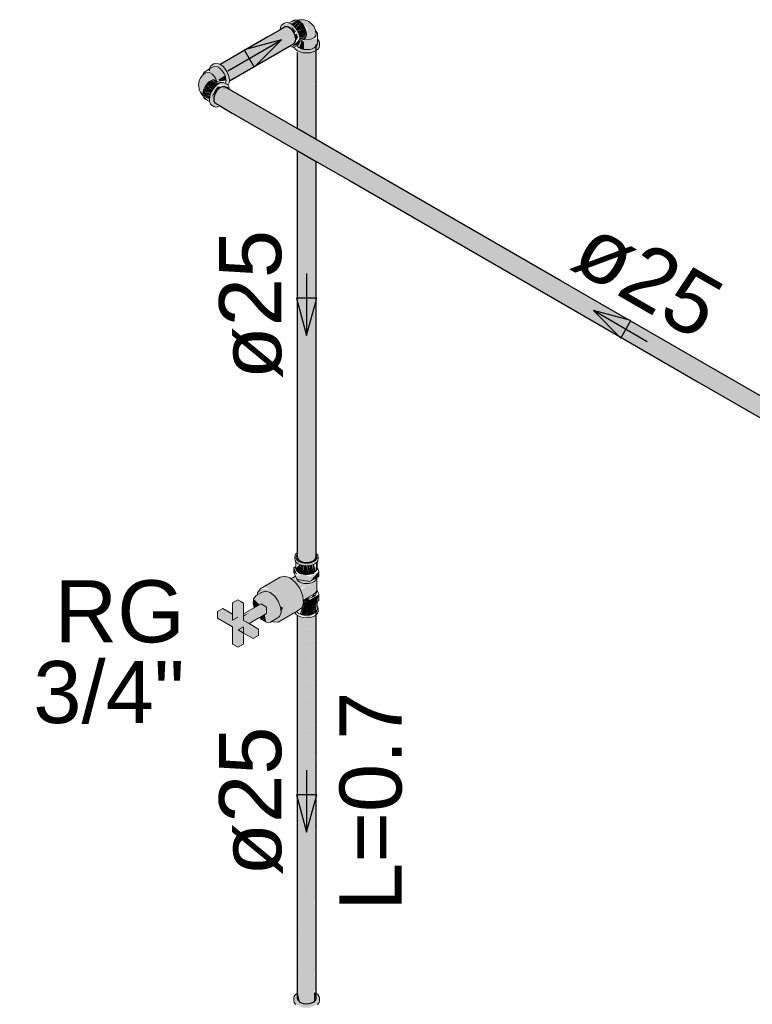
# Model space of a CAD drawing. Header units: millimetres. Extents: x 567 to 934, y -1 to 364.
# Tile 1010 of 1056: x 773.26 to 775.62, y 193.39 to 196.56. Entities that reach past the tile are written whole.
import ezdxf

# ---------------------------------------------------------------- set-up
doc = ezdxf.new("R2010")
doc.units = ezdxf.units.MM
doc.header["$MEASUREMENT"] = 0
doc.linetypes.add('NULL', pattern=[0])
for name, color, linetype, lineweight in [('AF-Condutos', 140, 'Continuous', 25), ('AF-Conexões', 152, 'Continuous', 18), ('AF-Registro', 253, 'Continuous', 18), ('AF-Sentido conduto', 140, 'Continuous', 30), ('AF-Textos conduto', 7, 'Continuous', 9), ('Textos', 7, 'Continuous', 9)]:
    doc.layers.add(name, color=color, linetype=linetype, lineweight=lineweight)
doc.styles.add('Arial', font='arial.ttf')

msp = doc.modelspace()

# ---------------------------------------------------------------- hatches: boundary and pattern name
at = {"layer": 'AF-Condutos', "linetype": 'Continuous'}
for points in [[(773.9066, 196.4163), (773.9183, 196.407), (774.1419, 196.5227), (774.1337, 196.5317), (774.1165, 196.5374)], [(774.1435, 196.4829), (774.1507, 196.5001), (774.1419, 196.5227), (773.9191, 196.4074), (773.9319, 196.3865), (774.1154, 196.4817), (773.9355, 196.3755), (774.1257, 196.4774), (773.9367, 196.3672)], [(774.1154, 196.4817), (773.9322, 196.3867), (773.9355, 196.3758)], [(774.1257, 196.4774), (773.9358, 196.3757), (773.9367, 196.3673)], [(774.1453, 196.4839), (774.1302, 196.4754), (773.9368, 196.3635)], [(773.9371, 196.3637), (774.1302, 196.4754), (773.9372, 196.3674)], [(774.2093, 196.1779), (774.2093, 196.4662), (774.2076, 196.1789)], [(774.2156, 196.1743), (774.2157, 196.461), (774.2093, 196.4561), (774.2093, 196.1779)], [(774.1549, 196.2093), (774.1566, 196.2084), (774.1569, 196.4552), (774.155, 196.4543)], [(774.2076, 196.1789), (774.2092, 196.4572), (774.1871, 196.4534), (774.1569, 196.46), (774.1569, 196.2082)], [(773.9237, 196.3428), (773.9142, 196.3445), (773.8967, 196.3323), (773.8863, 196.3098), (773.89, 196.2921), (776.455, 194.8112), (776.4553, 194.8162), (775.9847, 195.0899), (776.4631, 194.8221), (775.9996, 195.0922), (776.4668, 194.8337), (776.0185, 195.0951), (776.4735, 194.8445), (776.4676, 194.848), (776.4755, 194.8563), (776.482, 194.8527), (776.0551, 195.1008), (776.4824, 194.8617), (776.0665, 195.1025), (776.4856, 194.8637)], [(774.1549, 194.8452), (774.156, 195.7557), (774.1551, 196.139), (774.1549, 196.1391)], [(774.1549, 194.8324), (774.1569, 194.823), (774.1569, 195.7539), (774.1567, 196.138), (774.1551, 196.139), (774.156, 195.7557)], [(774.1568, 196.138), (774.1569, 195.7539), (774.1569, 194.823), (774.1638, 194.8169), (774.1635, 195.7407), (774.1628, 196.1345), (774.1569, 196.1379)], [(774.1628, 196.1345), (774.1635, 195.7407), (774.1638, 194.8169), (774.1745, 194.8129), (774.1994, 194.8136), (774.1974, 196.1146), (774.1946, 196.1162)], [(774.1994, 194.8136), (774.2071, 196.1089), (774.1974, 196.1146)], [(774.2093, 194.8182), (774.2094, 194.8462), (774.2093, 196.1077), (774.2071, 196.1089), (774.1994, 194.8136)], [(774.2151, 194.8248), (774.2151, 195.6367), (774.2146, 196.1046), (774.2093, 196.1077), (774.2094, 194.8462), (774.2093, 194.8182)], [(774.2151, 194.8248), (774.2156, 196.1041), (774.2146, 196.1046), (774.2151, 195.6367)], [(774.2157, 194.8321), (774.2156, 196.1041), (774.2151, 194.8436)], [(774.2157, 194.8427), (774.2157, 195.6353), (774.2156, 196.1041)], [(774.2157, 193.4238), (774.2157, 194.6581), (774.2151, 193.4284)], [(774.1549, 193.4235), (774.157, 193.4248), (774.1569, 194.649)], [(774.1549, 193.4083), (774.1569, 194.6403), (774.1549, 194.6418)], [(774.1569, 194.64), (774.157, 193.4251), (774.1638, 194.6351)], [(774.1641, 193.4279), (774.1638, 194.6429), (774.157, 193.4251), (774.1638, 193.3949), (774.1745, 193.3909), (774.1745, 194.6389)], [(774.1638, 194.6365), (774.1641, 193.4305), (774.1745, 194.6322)], [(774.1745, 193.3909), (774.1871, 193.3897), (774.1871, 194.6377)], [(774.1745, 194.6323), (774.1745, 193.3909), (774.187, 194.6309)], [(774.1871, 193.3897), (774.1994, 193.3916), (774.1994, 194.6396)], [(774.1871, 194.6332), (774.1871, 193.3897), (774.1993, 194.6342)], [(774.1994, 193.3916), (774.2093, 193.3962), (774.2094, 193.4268), (774.2093, 194.6442)], [(774.2092, 194.6373), (774.1994, 194.6349), (774.1994, 193.3916)], [(774.215, 194.641), (774.2093, 194.6384), (774.2094, 193.4268)], [(774.2151, 193.4243), (774.2151, 194.6508), (774.2095, 193.4362)], [(774.2151, 193.4028), (774.2157, 194.6425), (774.2152, 194.6421)], [(774.2151, 193.4028), (774.2152, 194.6421), (774.2151, 194.642)], [(774.157, 193.4251), (774.1569, 193.401), (774.1638, 193.3949)], [(774.2094, 193.4268), (774.2093, 193.3962), (774.2151, 193.4028), (774.2151, 193.4243)]]:
    msp.add_hatch(color=151, dxfattribs=at).paths.add_polyline_path(points)
at = {"layer": 'AF-Conexões', "linetype": 'Continuous'}
for points in [[(774.1295, 196.5497), (774.1542, 196.5591), (774.1482, 196.5597)], [(774.1524, 196.5574), (774.1345, 196.5477), (774.1605, 196.5564)], [(774.1605, 196.5564), (774.1355, 196.5469), (774.1394, 196.5441)], [(774.14, 196.5445), (774.1444, 196.54), (774.1605, 196.5564)], [(774.1451, 196.5392), (774.1669, 196.5517), (774.1605, 196.5564)], [(774.2142, 196.5247), (774.2085, 196.5391), (774.1926, 196.5547), (774.1583, 196.558), (774.1878, 196.5329), (774.1873, 196.5229), (774.1804, 196.5001), (774.193, 196.4963), (774.2139, 196.5025)], [(774.0999, 196.5279), (774.1226, 196.5371), (774.15, 196.5219), (774.1576, 196.5022), (774.1635, 196.5056), (774.1606, 196.5155), (774.1498, 196.5342), (774.1289, 196.5499), (774.1084, 196.5459)], [(774.1368, 196.5283), (774.1459, 196.5154), (774.15, 196.5219), (774.1368, 196.5383)], [(774.1461, 196.5397), (774.1498, 196.5342), (774.1669, 196.5517)], [(774.1508, 196.5327), (774.1559, 196.5253), (774.1818, 196.5299), (774.1669, 196.5517)], [(774.1603, 196.5161), (774.1843, 196.5216), (774.1818, 196.5299), (774.1564, 196.5242)], [(774.1368, 196.4726), (774.1606, 196.4815), (774.1636, 196.5047), (774.1586, 196.4929)], [(774.1499, 196.4912), (774.1576, 196.5022), (774.1523, 196.5161), (774.1476, 196.5129)], [(774.2203, 196.5136), (774.2156, 196.5236), (774.2181, 196.4988), (774.1765, 196.4942), (774.1765, 196.4648), (774.1647, 196.4633), (774.1549, 196.469), (774.1494, 196.4653), (774.1747, 196.4541), (774.1963, 196.4541), (774.2149, 196.4604), (774.2257, 196.4779)], [(774.1592, 196.4707), (774.2203, 196.4958), (774.1554, 196.4741)], [(774.1635, 196.5096), (774.1843, 196.5216), (774.1604, 196.5161)], [(774.1609, 196.47), (774.1765, 196.4648), (774.1765, 196.4896), (774.169, 196.4927)], [(774.1818, 196.507), (774.1843, 196.5216), (774.1625, 196.509), (774.164, 196.5015)], [(774.1643, 196.4944), (774.1818, 196.5015), (774.1843, 196.5069)], [(774.1646, 196.4955), (774.1843, 196.5069), (774.1651, 196.5008)], [(773.8732, 196.4037), (773.8722, 196.3955), (773.9257, 196.3571), (773.8742, 196.4028), (773.8638, 196.3955), (773.8825, 196.3875), (773.8974, 196.3657), (773.9229, 196.3804), (773.9148, 196.3973), (773.8808, 196.4145)], [(773.8867, 196.4179), (773.8808, 196.4145), (773.9002, 196.4126), (773.8921, 196.4099), (773.9092, 196.4069), (773.93, 196.3708), (773.93, 196.3596), (773.9359, 196.3566), (773.933, 196.3841), (773.9222, 196.4028), (773.9075, 196.4159)], [(773.8522, 196.383), (773.8426, 196.3709), (773.8369, 196.3494), (773.8395, 196.3348), (773.8522, 196.3155), (773.8539, 196.3336), (773.8743, 196.3672), (773.8931, 196.37), (773.8802, 196.386), (773.8655, 196.3916)], [(773.9033, 196.355), (773.8884, 196.3667), (773.8825, 196.3661)], [(773.9022, 196.3547), (773.8825, 196.3661), (773.8974, 196.3525)], [(773.9262, 196.3643), (773.9229, 196.3804), (773.9014, 196.368), (773.9043, 196.3618)], [(773.8769, 196.3242), (773.8808, 196.3323), (773.8638, 196.3525), (773.8524, 196.3286)], [(773.8865, 196.3407), (773.8698, 196.3587), (773.8638, 196.3525), (773.8815, 196.3333)], [(773.8837, 196.3639), (773.8698, 196.3587), (773.8916, 196.3462), (773.8973, 196.3511)], [(773.8906, 196.3467), (773.8698, 196.3587), (773.8865, 196.3408)], [(773.8991, 196.2868), (773.8875, 196.2971), (773.8867, 196.3289), (773.8999, 196.3453), (773.894, 196.3487), (773.8869, 196.3412), (773.8761, 196.3225), (773.8722, 196.3033), (773.8761, 196.2885), (773.8928, 196.2789)], [(773.9133, 196.3441), (773.8999, 196.3453), (773.8906, 196.3337), (773.879, 196.3092), (773.8961, 196.3314)], [(773.9359, 196.3421), (773.9163, 196.3582), (773.8947, 196.3493), (773.9075, 196.3509)], [(773.9359, 196.3421), (773.9287, 196.3443), (773.9166, 196.338)], [(773.8742, 196.316), (773.8524, 196.3286), (773.8515, 196.3208)], [(773.8721, 196.3089), (773.8738, 196.3149), (773.8515, 196.3208)], [(773.8515, 196.3208), (773.8722, 196.3038), (773.8727, 196.3085)], [(773.8551, 196.3123), (773.8721, 196.3025), (773.8515, 196.3208)], [(773.8732, 196.3166), (773.8761, 196.3225), (773.8524, 196.3286)], [(773.8729, 196.2972), (773.8524, 196.3139), (773.8548, 196.3085)], [(774.2157, 193.4238), (774.2151, 193.4031), (774.1722, 193.3874), (774.1543, 193.3984), (774.1522, 193.4182), (774.1438, 193.4074), (774.1494, 193.3885), (774.1747, 193.3773), (774.1963, 193.3774), (774.2203, 193.3876), (774.2271, 193.4074)]]:
    msp.add_hatch(color=161, dxfattribs=at).paths.add_polyline_path(points)
at = {"layer": 'AF-Registro', "linetype": 'Continuous'}
for points in [[(774.1517, 194.8341), (774.1469, 194.8228), (774.158, 194.8073), (774.1848, 194.8009), (774.21, 194.8066), (774.2228, 194.8228), (774.2038, 194.81), (774.175, 194.8078), (774.1551, 194.8191)], [(774.1549, 194.8354), (774.1507, 194.8297), (774.1639, 194.8168)], [(774.2191, 194.7954), (774.2191, 194.8139), (774.2156, 194.8103), (774.2145, 194.7831)], [(774.1447, 194.7795), (774.1554, 194.772), (774.1447, 194.7952)], [(774.1505, 194.7986), (774.1459, 194.7959), (774.1603, 194.7751)], [(774.15, 194.7679), (774.1554, 194.7563), (774.1956, 194.7501), (774.225, 194.7828), (774.1956, 194.7658), (774.1733, 194.7741)], [(774.1505, 194.793), (774.1606, 194.779), (774.1664, 194.8036), (774.1623, 194.8047)], [(774.1665, 194.8037), (774.1606, 194.779), (774.1677, 194.7758)], [(774.1746, 194.8018), (774.1677, 194.8034), (774.1677, 194.7758), (774.176, 194.7739)], [(774.176, 194.8016), (774.176, 194.7739), (774.1848, 194.7732), (774.1848, 194.8009)], [(774.1848, 194.8009), (774.1848, 194.7732), (774.1937, 194.7739)], [(774.1937, 194.7739), (774.1937, 194.8003), (774.1862, 194.801)], [(774.202, 194.7758), (774.1951, 194.8018), (774.1937, 194.7753)], [(774.202, 194.7758), (774.1999, 194.8021), (774.1951, 194.8018)], [(774.225, 194.767), (774.225, 194.7828), (774.1956, 194.7501)], [(774.202, 194.7773), (774.202, 194.8022), (774.1999, 194.8029)], [(774.202, 194.8034), (774.202, 194.7758), (774.2091, 194.779)], [(774.2091, 194.8051), (774.2038, 194.8039), (774.2091, 194.779)], [(774.2091, 194.8062), (774.2091, 194.779), (774.2145, 194.7831)], [(774.1003, 194.7638), (774.0362, 194.7268), (774.0508, 194.7306), (774.0684, 194.7248), (774.086, 194.7103), (774.0825, 194.7032), (774.0942, 194.6867), (774.0684, 194.6748), (774.1096, 194.6665), (774.1737, 194.7035), (774.1647, 194.7267), (774.1501, 194.7473), (774.1354, 194.7594), (774.1149, 194.7676)], [(774.1489, 194.7673), (774.1398, 194.762), (774.1633, 194.7287), (774.1878, 194.7377), (774.2007, 194.7493), (774.1689, 194.7542)], [(774.1676, 194.7191), (774.1741, 194.6988), (774.2085, 194.7496)], [(774.2073, 194.749), (774.1715, 194.7283), (774.1676, 194.7191)], [(774.2085, 194.7496), (774.1741, 194.6988), (774.1828, 194.6962), (774.2135, 194.7134)], [(774.2178, 194.724), (774.2178, 194.7626), (774.2085, 194.7496), (774.2135, 194.7134)], [(774.158, 194.6566), (774.17, 194.6651), (774.1756, 194.6817), (774.1737, 194.7035), (774.1096, 194.6665), (774.1029, 194.6507), (774.1014, 194.6681), (774.0942, 194.6867), (774.0825, 194.7032), (774.0684, 194.7148), (774.0543, 194.7195), (774.0427, 194.7164), (774.0266, 194.7071), (774.0147, 194.6942), (774.034, 194.6757), (774.0382, 194.6781), (774.0566, 194.668), (774.0508, 194.6438), (774.0548, 194.6195), (774.0668, 194.6214), (774.0939, 194.6196)], [(774.0315, 194.71), (774.0427, 194.7164), (774.0684, 194.6748), (774.0855, 194.7091), (774.0684, 194.7248), (774.0362, 194.7268), (774.0272, 194.714)], [(774.1656, 194.7242), (774.1694, 194.7146), (774.2142, 194.7317)], [(773.8983, 194.6326), (773.9468, 194.6046), (773.9468, 194.5486), (773.9648, 194.5382), (773.9822, 194.5482), (773.9822, 194.6042), (773.9648, 194.5942), (774.0133, 194.5662), (774.0307, 194.5762), (774.0307, 194.597), (773.9822, 194.625), (773.9822, 194.681), (773.9641, 194.6914), (773.9468, 194.6814), (773.9468, 194.6254), (773.9641, 194.6354), (773.8983, 194.6534)], [(774.0132, 194.6785), (774.0163, 194.6655), (774.0335, 194.6754), (774.0147, 194.6942)], [(774.1734, 194.6752), (774.1956, 194.6718), (774.1956, 194.6916), (774.1768, 194.6852)], [(774.1748, 194.6902), (774.1753, 194.6852), (774.1956, 194.6916), (774.187, 194.6965)], [(774.1956, 194.6718), (774.225, 194.7085), (774.1956, 194.6916)], [(774.225, 194.7085), (774.1975, 194.6742), (774.2191, 194.6854)], [(774.2124, 194.7056), (774.2073, 194.709), (774.2007, 194.6988)], [(774.2145, 194.6512), (774.2178, 194.6847), (774.215, 194.683), (774.2096, 194.6474)], [(773.9468, 194.6454), (773.9156, 194.6634), (773.8983, 194.6534), (773.9468, 194.6401)], [(774.0002, 194.6146), (774.0566, 194.6472), (774.0566, 194.668), (774.0386, 194.6784), (773.9822, 194.6458), (773.9822, 194.6417), (774.0189, 194.6547), (773.9707, 194.6316), (773.9973, 194.6162)], [(774.1014, 194.6681), (774.1029, 194.6507), (774.1096, 194.6665)], [(774.2228, 194.6611), (774.2215, 194.6555), (774.1848, 194.6413), (774.1549, 194.6449), (774.1946, 194.6338)], [(774.1635, 194.6458), (774.1677, 194.644), (774.1751, 194.6687), (774.174, 194.6738)], [(774.194, 194.6709), (774.2012, 194.6437), (774.202, 194.6708), (774.2063, 194.6763), (774.176, 194.6719), (774.1685, 194.6438), (774.1848, 194.6413)], [(774.1937, 194.6719), (774.1853, 194.64), (774.2012, 194.6438)], [(774.2091, 194.6471), (774.2145, 194.6811), (774.202, 194.6738)], [(774.202, 194.6738), (774.202, 194.644), (774.2084, 194.6468)], [(774.0034, 194.6492), (773.9822, 194.6417), (773.9822, 194.6378)], [(774.0548, 194.6195), (774.0508, 194.6438), (774.0344, 194.6344)]]:
    msp.add_hatch(color=254, dxfattribs=at).paths.add_polyline_path(points)

# ---------------------------------------------------------------- linework, layer by layer
at = {"layer": 'AF-Condutos'}
for p, q in [((774.0966, 196.526), (774.0605, 196.5051)), ((774.098, 196.5268), (774.0966, 196.526)), ((774.0997, 196.5277), (774.098, 196.5268)), ((774.0999, 196.5279), (774.0997, 196.5277)), ((774.1165, 196.5374), (774.0999, 196.5279)), ((774.1247, 196.5369), (774.1165, 196.5374)), ((774.1337, 196.5317), (774.1247, 196.5369)), ((774.1419, 196.5227), (774.1337, 196.5317)), ((774.0605, 196.5051), (773.9066, 196.4163)), ((774.1479, 196.5115), (774.1419, 196.5227)), ((774.1507, 196.5001), (774.1479, 196.5115)), ((774.1498, 196.4903), (774.1507, 196.5001)), ((773.9368, 196.3635), (774.1305, 196.4753)), ((774.1305, 196.4753), (774.1453, 196.4839)), ((774.1453, 196.4839), (774.1498, 196.4903)), ((774.2157, 196.3175), (774.2157, 196.4801)), ((774.1549, 196.4543), (774.1549, 196.3229)), ((773.9052, 196.3404), (773.8967, 196.3323)), ((773.9142, 196.3445), (773.9052, 196.3404)), ((773.922, 196.3438), (773.9142, 196.3445)), ((773.9368, 196.3353), (773.922, 196.3438)), ((774.1549, 196.2093), (773.9368, 196.3353)), ((773.89, 196.3215), (773.8863, 196.3098)), ((773.8863, 196.3098), (773.8863, 196.2994)), ((773.8967, 196.3323), (773.89, 196.3215)), ((774.1549, 196.3229), (774.1549, 196.2093)), ((774.2157, 196.1742), (774.2157, 196.3175)), ((773.8863, 196.2994), (773.89, 196.2921)), ((773.89, 196.2921), (773.9066, 196.2825)), ((773.9066, 196.2825), (773.9068, 196.2824)), ((773.9068, 196.2824), (773.9085, 196.2814)), ((773.9085, 196.2814), (773.946, 196.2597)), ((773.946, 196.2597), (774.1549, 196.1391)), ((774.2157, 196.1742), (774.1549, 196.2093)), ((774.3313, 196.1075), (774.2157, 196.1742)), ((774.1549, 196.1391), (774.1549, 195.7579)), ((774.1549, 196.1391), (774.2157, 196.104)), ((774.2157, 195.6353), (774.2157, 196.104)), ((774.2157, 196.104), (774.3253, 196.0407)), ((775.0043, 195.719), (774.3313, 196.1075)), ((774.3253, 196.0407), (774.9632, 195.6724)), ((774.1549, 195.7579), (774.1549, 194.8452)), ((775.5106, 195.4266), (775.0043, 195.719)), ((774.9632, 195.6724), (775.4434, 195.3952)), ((774.2157, 194.8427), (774.2157, 195.6353)), ((776.0708, 195.1032), (775.5106, 195.4266)), ((775.4434, 195.3952), (775.9749, 195.0883)), ((774.1549, 194.8452), (774.1549, 194.8303)), ((774.2157, 194.8414), (774.2157, 194.8427)), ((774.1549, 194.8303), (774.1569, 194.823)), ((774.1569, 194.823), (774.1638, 194.8169)), ((774.1638, 194.8169), (774.1745, 194.8129)), ((774.1745, 194.8129), (774.1871, 194.8117)), ((774.1871, 194.8117), (774.1994, 194.8136)), ((774.1994, 194.8136), (774.2093, 194.8182)), ((774.2093, 194.8182), (774.2151, 194.8248)), ((774.2151, 194.8248), (774.2156, 194.8312)), ((774.2156, 194.8312), (774.2157, 194.8321)), ((774.2157, 194.8409), (774.2157, 194.8414)), ((774.2157, 194.8342), (774.2157, 194.8409)), ((774.2157, 194.8321), (774.2157, 194.8342)), ((774.2157, 193.4275), (774.2157, 194.6581)), ((774.1549, 194.6418), (774.1549, 193.4083)), ((774.2157, 193.424), (774.2157, 193.4275)), ((774.2157, 193.4238), (774.2157, 193.424)), ((774.2157, 193.4101), (774.2157, 193.4238)), ((774.1549, 193.4083), (774.1569, 193.401)), ((774.1569, 193.401), (774.1638, 193.3949)), ((774.1638, 193.3949), (774.1745, 193.3909)), ((774.1745, 193.3909), (774.1871, 193.3897)), ((774.1871, 193.3897), (774.1994, 193.3916)), ((774.1994, 193.3916), (774.2093, 193.3962)), ((774.2093, 193.3962), (774.2151, 193.4028)), ((774.2151, 193.4028), (774.2157, 193.4101))]:
    msp.add_line(p, q, dxfattribs=at)
at = {"layer": 'AF-Conexões'}
for p, q in [((774.1432, 196.5581), (774.1289, 196.5499)), ((774.1482, 196.5597), (774.1432, 196.5581)), ((774.1542, 196.5591), (774.1482, 196.5597)), ((774.1556, 196.5585), (774.1542, 196.5591)), ((774.1627, 196.5601), (774.1556, 196.5585)), ((774.1559, 196.5583), (774.1556, 196.5585)), ((774.1559, 196.5583), (774.1684, 196.5598)), ((774.1605, 196.5564), (774.1559, 196.5583)), ((774.16, 196.5587), (774.156, 196.5583)), ((774.1684, 196.5598), (774.16, 196.5587)), ((774.1669, 196.5517), (774.1605, 196.5564)), ((774.1733, 196.5604), (774.1627, 196.5601)), ((774.1787, 196.5598), (774.1733, 196.5604)), ((774.1832, 196.5578), (774.1787, 196.5598)), ((774.1879, 196.5563), (774.1832, 196.5578)), ((774.1926, 196.5547), (774.1879, 196.5563)), ((774.1008, 196.5351), (774.0999, 196.5279)), ((774.1022, 196.5383), (774.1008, 196.5351)), ((774.1037, 196.5416), (774.1022, 196.5383)), ((774.1084, 196.5459), (774.1037, 196.5416)), ((774.1143, 196.5493), (774.1084, 196.5459)), ((774.1204, 196.5512), (774.1143, 196.5493)), ((774.1275, 196.5505), (774.1204, 196.5512)), ((774.1289, 196.5499), (774.1275, 196.5505)), ((774.1351, 196.5473), (774.1289, 196.5499)), ((774.1427, 196.5417), (774.1351, 196.5473)), ((774.1498, 196.5342), (774.1427, 196.5417)), ((774.1559, 196.5253), (774.1498, 196.5342)), ((774.1606, 196.5155), (774.1559, 196.5253)), ((774.1728, 196.5455), (774.1669, 196.5517)), ((774.1779, 196.538), (774.1728, 196.5455)), ((774.1818, 196.5299), (774.1779, 196.538)), ((774.1843, 196.5216), (774.1818, 196.5299)), ((774.2036, 196.5454), (774.1926, 196.5547)), ((774.2085, 196.5391), (774.2036, 196.5454)), ((774.2137, 196.527), (774.2085, 196.5391)), ((774.2139, 196.5261), (774.2137, 196.527)), ((774.2142, 196.5247), (774.2139, 196.5261)), ((774.2159, 196.515), (774.2142, 196.5247)), ((774.2156, 196.5236), (774.2142, 196.5247)), ((774.1635, 196.5056), (774.1606, 196.5155)), ((774.1636, 196.5047), (774.1635, 196.5056)), ((774.1645, 196.4963), (774.1636, 196.5047)), ((774.1637, 196.4896), (774.1759, 196.4967)), ((774.1637, 196.4896), (774.1645, 196.4963)), ((774.172, 196.4972), (774.1759, 196.4967)), ((774.1759, 196.4967), (774.1779, 196.4978)), ((774.1759, 196.4967), (774.1824, 196.4957)), ((774.1779, 196.4978), (774.1818, 196.5015)), ((774.1818, 196.5015), (774.1843, 196.5069)), ((774.1824, 196.4957), (774.193, 196.4963)), ((774.1851, 196.5138), (774.1843, 196.5216)), ((774.1843, 196.5069), (774.1847, 196.5098)), ((774.1847, 196.5098), (774.1851, 196.5138)), ((774.193, 196.4963), (774.2027, 196.4989)), ((774.2027, 196.4989), (774.2103, 196.5033)), ((774.2103, 196.5033), (774.2149, 196.5088)), ((774.2149, 196.5088), (774.2159, 196.515)), ((774.2191, 196.5188), (774.2156, 196.5236)), ((774.2203, 196.5136), (774.2191, 196.5188)), ((774.2203, 196.4972), (774.2203, 196.5136)), ((774.2203, 196.4842), (774.2203, 196.4972)), ((774.2215, 196.4962), (774.2203, 196.4972)), ((774.2257, 196.4904), (774.2215, 196.4962)), ((774.1305, 196.4753), (774.1368, 196.4726)), ((774.1368, 196.4726), (774.1411, 196.4722)), ((774.1411, 196.4722), (774.1439, 196.4719)), ((774.1439, 196.4719), (774.145, 196.4723)), ((774.145, 196.4723), (774.15, 196.4738)), ((774.145, 196.4723), (774.1451, 196.4718)), ((774.1451, 196.4718), (774.1453, 196.4711)), ((774.1453, 196.4711), (774.1494, 196.4653)), ((774.1494, 196.4653), (774.1549, 196.4612)), ((774.15, 196.4738), (774.154, 196.4761)), ((774.154, 196.4761), (774.1549, 196.4766)), ((774.154, 196.4761), (774.1543, 196.4757)), ((774.1543, 196.4757), (774.1549, 196.4748)), ((774.1549, 196.4766), (774.1559, 196.4772)), ((774.1549, 196.4748), (774.1554, 196.4741)), ((774.1549, 196.4612), (774.156, 196.4604)), ((774.1554, 196.4741), (774.1568, 196.4731)), ((774.1559, 196.4772), (774.1606, 196.4815)), ((774.156, 196.4604), (774.1647, 196.4565)), ((774.1568, 196.4731), (774.1609, 196.47)), ((774.1606, 196.4815), (774.1635, 196.4881)), ((774.1609, 196.47), (774.1613, 196.4698)), ((774.1613, 196.4698), (774.1665, 196.4675)), ((774.1635, 196.4881), (774.1637, 196.4896)), ((774.1665, 196.4675), (774.1681, 196.4668)), ((774.1681, 196.4668), (774.1765, 196.4648)), ((774.1765, 196.4648), (774.1855, 196.4641)), ((774.1855, 196.4641), (774.1945, 196.4648)), ((774.1945, 196.4648), (774.2029, 196.4668)), ((774.2029, 196.4668), (774.2101, 196.47)), ((774.2063, 196.4565), (774.2149, 196.4604)), ((774.2101, 196.47), (774.2156, 196.4741)), ((774.2149, 196.4604), (774.2157, 196.461)), ((774.2156, 196.4741), (774.2157, 196.4743)), ((774.2157, 196.4743), (774.2191, 196.479)), ((774.2157, 196.461), (774.2215, 196.4653)), ((774.2191, 196.479), (774.2203, 196.4842)), ((774.2215, 196.4653), (774.2257, 196.4711)), ((774.2271, 196.4842), (774.2257, 196.4904)), ((774.2257, 196.4711), (774.2271, 196.4774)), ((774.2271, 196.4774), (774.2271, 196.4842)), ((774.1647, 196.4565), (774.1747, 196.4541)), ((774.1747, 196.4541), (774.1855, 196.4533)), ((774.1855, 196.4533), (774.1963, 196.4541)), ((774.1963, 196.4541), (774.2063, 196.4565)), ((773.873, 196.4021), (773.8588, 196.3939)), ((773.873, 196.4021), (773.8722, 196.3955)), ((773.8842, 196.4086), (773.873, 196.4021)), ((773.8732, 196.4037), (773.873, 196.4021)), ((773.8761, 196.4102), (773.8732, 196.4037)), ((773.8808, 196.4145), (773.8761, 196.4102)), ((773.8867, 196.4179), (773.8808, 196.4145)), ((773.8893, 196.4102), (773.8842, 196.4086)), ((773.8928, 196.4198), (773.8867, 196.4179)), ((773.895, 196.4096), (773.8893, 196.4102)), ((773.8999, 196.4191), (773.8928, 196.4198)), ((773.8952, 196.4096), (773.895, 196.4096)), ((773.9016, 196.4069), (773.8952, 196.4096)), ((773.9066, 196.4163), (773.8999, 196.4191)), ((773.908, 196.4022), (773.9016, 196.4069)), ((773.9075, 196.4159), (773.9066, 196.4163)), ((773.9151, 196.4103), (773.9075, 196.4159)), ((773.9139, 196.396), (773.908, 196.4022)), ((773.9222, 196.4028), (773.9151, 196.4103)), ((773.9283, 196.3939), (773.9222, 196.4028)), ((773.8426, 196.3709), (773.8395, 196.3636)), ((773.8504, 196.3815), (773.8426, 196.3709)), ((773.8511, 196.3821), (773.8504, 196.3815)), ((773.8522, 196.383), (773.8511, 196.3821)), ((773.8597, 196.3894), (773.8522, 196.383)), ((773.8524, 196.3848), (773.8522, 196.383)), ((773.8548, 196.3903), (773.8524, 196.3848)), ((773.8588, 196.3939), (773.8548, 196.3903)), ((773.8655, 196.3916), (773.8597, 196.3894)), ((773.8727, 196.3904), (773.8655, 196.3916)), ((773.8802, 196.386), (773.8727, 196.3904)), ((773.8825, 196.3661), (773.8799, 196.3649)), ((773.8873, 196.3789), (773.8802, 196.386)), ((773.8884, 196.3667), (773.8825, 196.3661)), ((773.8931, 196.37), (773.8873, 196.3789)), ((773.8935, 196.3651), (773.8884, 196.3667)), ((773.8956, 196.3639), (773.8931, 196.37)), ((773.919, 196.3885), (773.9139, 196.396)), ((773.9229, 196.3804), (773.919, 196.3885)), ((773.9254, 196.3721), (773.9229, 196.3804)), ((773.9255, 196.3704), (773.9254, 196.3721)), ((773.9262, 196.3647), (773.9255, 196.3704)), ((773.933, 196.3841), (773.9283, 196.3939)), ((773.9359, 196.3742), (773.933, 196.3841)), ((773.9369, 196.3649), (773.9359, 196.3742)), ((773.8395, 196.3636), (773.8369, 196.3494)), ((773.8369, 196.3494), (773.8379, 196.3445)), ((773.8379, 196.3445), (773.839, 196.3397)), ((773.839, 196.3397), (773.8395, 196.3348)), ((773.8395, 196.3348), (773.8417, 196.3298)), ((773.8548, 196.3369), (773.8524, 196.3286)), ((773.8588, 196.345), (773.8548, 196.3369)), ((773.8638, 196.3525), (773.8588, 196.345)), ((773.8698, 196.3587), (773.8638, 196.3525)), ((773.8761, 196.3634), (773.8698, 196.3587)), ((773.8799, 196.3649), (773.8761, 196.3634)), ((773.8869, 196.3412), (773.8808, 196.3323)), ((773.894, 196.3487), (773.8869, 196.3412)), ((773.8956, 196.3639), (773.8935, 196.3651)), ((773.8947, 196.3493), (773.894, 196.3487)), ((773.9016, 196.3543), (773.8947, 196.3493)), ((773.9078, 196.3569), (773.8956, 196.3639)), ((773.8971, 196.3602), (773.8956, 196.3639)), ((773.9078, 196.3569), (773.9016, 196.3543)), ((773.9092, 196.3575), (773.9078, 196.3569)), ((773.9163, 196.3582), (773.9092, 196.3575)), ((773.9224, 196.3563), (773.9163, 196.3582)), ((773.9244, 196.3552), (773.9224, 196.3563)), ((773.9244, 196.3552), (773.9246, 196.3557)), ((773.9283, 196.3529), (773.9244, 196.3552)), ((773.9246, 196.3557), (773.925, 196.3567)), ((773.925, 196.3567), (773.9254, 196.3574)), ((773.9254, 196.3574), (773.9256, 196.3591)), ((773.9256, 196.3591), (773.9262, 196.3643)), ((773.9262, 196.3643), (773.9262, 196.3647)), ((773.9322, 196.3494), (773.9283, 196.3529)), ((773.9322, 196.3494), (773.9325, 196.3497)), ((773.933, 196.3486), (773.9322, 196.3494)), ((773.9325, 196.3497), (773.933, 196.3501)), ((773.933, 196.3501), (773.9359, 196.3566)), ((773.9342, 196.346), (773.933, 196.3486)), ((773.9359, 196.3421), (773.9342, 196.346)), ((773.9359, 196.3566), (773.9368, 196.3635)), ((773.9368, 196.3353), (773.9359, 196.3421)), ((773.9368, 196.3635), (773.9369, 196.3649)), ((773.8417, 196.3298), (773.8472, 196.3208)), ((773.8446, 196.3258), (773.8498, 196.3191)), ((773.8522, 196.3158), (773.8446, 196.3258)), ((773.8472, 196.3208), (773.8522, 196.3155)), ((773.8498, 196.3191), (773.8521, 196.3158)), ((773.8524, 196.3286), (773.8515, 196.3208)), ((773.8515, 196.3208), (773.8522, 196.3158)), ((773.8522, 196.3158), (773.8522, 196.3155)), ((773.8522, 196.3155), (773.8524, 196.3139)), ((773.8524, 196.3139), (773.8548, 196.3085)), ((773.8548, 196.3085), (773.8588, 196.3048)), ((773.8588, 196.3048), (773.873, 196.2966)), ((773.8732, 196.3126), (773.8722, 196.3033)), ((773.8722, 196.3033), (773.873, 196.2966)), ((773.8761, 196.3225), (773.8732, 196.3126)), ((773.8808, 196.3323), (773.8761, 196.3225)), ((773.873, 196.2966), (773.8732, 196.295)), ((773.8732, 196.295), (773.8761, 196.2885)), ((773.8761, 196.2885), (773.8808, 196.2842)), ((773.8808, 196.2842), (773.8867, 196.2808)), ((773.8867, 196.2808), (773.8928, 196.2789)), ((773.8928, 196.2789), (773.8963, 196.2793)), ((773.8963, 196.2793), (773.8999, 196.2796)), ((773.8999, 196.2796), (773.9066, 196.2825)), ((774.1494, 193.4194), (774.1453, 193.4136)), ((774.1514, 193.4209), (774.1494, 193.4194)), ((774.1549, 193.4235), (774.1514, 193.4209)), ((774.2169, 193.4229), (774.2157, 193.4238)), ((774.2215, 193.4194), (774.2169, 193.4229)), ((774.2252, 193.4143), (774.2215, 193.4194)), ((774.1453, 193.4136), (774.1438, 193.4074)), ((774.1438, 193.4074), (774.1438, 193.4006)), ((774.1438, 193.4006), (774.1453, 193.3943)), ((774.1453, 193.3943), (774.1494, 193.3885)), ((774.1494, 193.3885), (774.1507, 193.3876)), ((774.2203, 193.3876), (774.2215, 193.3885)), ((774.2215, 193.3885), (774.2257, 193.3943)), ((774.2257, 193.4136), (774.2252, 193.4143)), ((774.2271, 193.4074), (774.2257, 193.4136)), ((774.2257, 193.3943), (774.2271, 193.4006)), ((774.2271, 193.4006), (774.2271, 193.4074))]:
    msp.add_line(p, q, dxfattribs=at)
at = {"layer": 'AF-Registro'}
for p, q in [((774.1481, 194.8347), (774.1469, 194.829)), ((774.1469, 194.829), (774.1469, 194.8228)), ((774.1469, 194.8228), (774.1482, 194.8172)), ((774.1519, 194.8399), (774.1481, 194.8347)), ((774.1482, 194.8172), (774.1505, 194.8139)), ((774.1509, 194.8275), (774.1505, 194.829)), ((774.1505, 194.8139), (774.1519, 194.8119)), ((774.1505, 194.8139), (774.1505, 194.7986)), ((774.1517, 194.8311), (774.1509, 194.8275)), ((774.1512, 194.8259), (774.1509, 194.8275)), ((774.1517, 194.8239), (774.1512, 194.8259)), ((774.1528, 194.8326), (774.1517, 194.8311)), ((774.1551, 194.8191), (774.1517, 194.8239)), ((774.1522, 194.8401), (774.1519, 194.8399)), ((774.1519, 194.8119), (774.158, 194.8073)), ((774.1549, 194.8422), (774.1522, 194.8401)), ((774.1539, 194.8341), (774.1528, 194.8326)), ((774.1549, 194.8356), (774.1539, 194.8341)), ((774.1606, 194.815), (774.1551, 194.8191)), ((774.1677, 194.8118), (774.1606, 194.815)), ((774.1718, 194.8109), (774.1677, 194.8118)), ((774.176, 194.8099), (774.1718, 194.8109)), ((774.202, 194.8118), (774.1937, 194.8099)), ((774.2091, 194.815), (774.202, 194.8118)), ((774.2145, 194.8191), (774.2091, 194.815)), ((774.2117, 194.8073), (774.2177, 194.8119)), ((774.2179, 194.8239), (774.2145, 194.8191)), ((774.2165, 194.8408), (774.2157, 194.8414)), ((774.2159, 194.834), (774.2157, 194.8342)), ((774.2169, 194.8326), (774.2159, 194.834)), ((774.2177, 194.8399), (774.2165, 194.8408)), ((774.2179, 194.8311), (774.2169, 194.8326)), ((774.2215, 194.8347), (774.2177, 194.8399)), ((774.2177, 194.8119), (774.2191, 194.8139)), ((774.2185, 194.8287), (774.2179, 194.8311)), ((774.2184, 194.8259), (774.2179, 194.8239)), ((774.2188, 194.8275), (774.2184, 194.8259)), ((774.2188, 194.8275), (774.2185, 194.8287)), ((774.2191, 194.829), (774.2188, 194.8275)), ((774.2191, 194.826), (774.2191, 194.829)), ((774.2191, 194.8139), (774.2215, 194.8172)), ((774.2191, 194.7954), (774.2191, 194.8139)), ((774.2228, 194.829), (774.2215, 194.8347)), ((774.2215, 194.8172), (774.2228, 194.8228)), ((774.2228, 194.8228), (774.2228, 194.829)), ((774.1459, 194.7959), (774.1447, 194.7952)), ((774.1447, 194.7952), (774.1447, 194.7795)), ((774.1447, 194.7795), (774.15, 194.7679)), ((774.1494, 194.7979), (774.1459, 194.7959)), ((774.15, 194.7983), (774.1494, 194.7979)), ((774.1505, 194.7986), (774.15, 194.7983)), ((774.1505, 194.7986), (774.1505, 194.793)), ((774.1505, 194.793), (774.1517, 194.7879)), ((774.1517, 194.7879), (774.1551, 194.7831)), ((774.1551, 194.7831), (774.1606, 194.779)), ((774.158, 194.8073), (774.1623, 194.8054)), ((774.1623, 194.8054), (774.1658, 194.8039)), ((774.1658, 194.8039), (774.175, 194.8017)), ((774.175, 194.8017), (774.1848, 194.8009)), ((774.1848, 194.8092), (774.176, 194.8099)), ((774.1905, 194.8096), (774.1848, 194.8092)), ((774.1848, 194.8009), (774.1946, 194.8017)), ((774.1937, 194.8099), (774.1905, 194.8096)), ((774.1946, 194.8017), (774.2038, 194.8039)), ((774.2038, 194.8039), (774.21, 194.8066)), ((774.2091, 194.779), (774.2145, 194.7831)), ((774.21, 194.8066), (774.2117, 194.8073)), ((774.2145, 194.7831), (774.2179, 194.7879)), ((774.2179, 194.7879), (774.2191, 194.793)), ((774.2191, 194.793), (774.2191, 194.7954)), ((774.2195, 194.7946), (774.2191, 194.7954)), ((774.2208, 194.7918), (774.2195, 194.7946)), ((774.2213, 194.7907), (774.2208, 194.7918)), ((774.2222, 194.7888), (774.2213, 194.7907)), ((774.2237, 194.7855), (774.2222, 194.7888)), ((774.225, 194.7828), (774.2237, 194.7855)), ((774.225, 194.7703), (774.225, 194.7828)), ((774.1003, 194.7638), (774.0362, 194.7268)), ((774.1149, 194.7676), (774.1003, 194.7638)), ((774.1325, 194.7618), (774.1149, 194.7676)), ((774.1354, 194.7594), (774.1325, 194.7618)), ((774.1368, 194.7603), (774.1354, 194.7594)), ((774.1501, 194.7473), (774.1354, 194.7594)), ((774.1398, 194.762), (774.1368, 194.7603)), ((774.1427, 194.7637), (774.1398, 194.762)), ((774.1475, 194.7664), (774.1427, 194.7637)), ((774.1489, 194.7673), (774.1475, 194.7664)), ((774.15, 194.7679), (774.1489, 194.7673)), ((774.15, 194.7679), (774.1532, 194.7611)), ((774.1532, 194.7611), (774.1554, 194.7563)), ((774.1532, 194.7611), (774.1541, 194.7572)), ((774.1541, 194.7572), (774.1547, 194.7564)), ((774.1547, 194.7564), (774.1567, 194.7536)), ((774.1554, 194.7563), (774.1956, 194.7501)), ((774.1567, 194.7536), (774.1572, 194.7528)), ((774.1572, 194.7528), (774.1623, 194.749)), ((774.1606, 194.779), (774.1677, 194.7758)), ((774.1606, 194.779), (774.1632, 194.7765)), ((774.1623, 194.749), (774.1689, 194.7461)), ((774.1632, 194.7765), (774.1686, 194.7752)), ((774.1677, 194.7758), (774.176, 194.7739)), ((774.1686, 194.7752), (774.174, 194.7739)), ((774.174, 194.7739), (774.1794, 194.7726)), ((774.176, 194.7739), (774.1848, 194.7732)), ((774.1794, 194.7726), (774.1848, 194.7713)), ((774.1848, 194.7732), (774.1937, 194.7739)), ((774.1848, 194.7713), (774.1902, 194.7726)), ((774.1902, 194.7726), (774.1957, 194.7739)), ((774.1937, 194.7739), (774.202, 194.7758)), ((774.1956, 194.7501), (774.2167, 194.7622)), ((774.1957, 194.7739), (774.1999, 194.7749)), ((774.1999, 194.7749), (774.2023, 194.7755)), ((774.2007, 194.7461), (774.2073, 194.749)), ((774.202, 194.7758), (774.2091, 194.779)), ((774.2023, 194.7755), (774.2065, 194.7765)), ((774.2091, 194.779), (774.203, 194.7775)), ((774.2065, 194.7765), (774.2091, 194.779)), ((774.2073, 194.749), (774.2124, 194.7528)), ((774.2124, 194.7528), (774.2156, 194.7572)), ((774.2156, 194.7572), (774.2167, 194.762)), ((774.2167, 194.7623), (774.2177, 194.7629)), ((774.2167, 194.7622), (774.2167, 194.7623)), ((774.2167, 194.762), (774.2167, 194.7622)), ((774.2177, 194.7629), (774.221, 194.7647)), ((774.2178, 194.7626), (774.2177, 194.7629)), ((774.2178, 194.724), (774.2178, 194.7626)), ((774.221, 194.7647), (774.225, 194.767)), ((774.225, 194.767), (774.225, 194.7703)), ((774.0427, 194.7164), (774.0266, 194.7071)), ((774.0355, 194.7257), (774.0272, 194.714)), ((774.0362, 194.7268), (774.0355, 194.7257)), ((774.0543, 194.7195), (774.0427, 194.7164)), ((774.0684, 194.7148), (774.0543, 194.7195)), ((774.1647, 194.7267), (774.1501, 194.7473)), ((774.1737, 194.7035), (774.1647, 194.7267)), ((774.1689, 194.7461), (774.1766, 194.7442)), ((774.1766, 194.7442), (774.1848, 194.7436)), ((774.1848, 194.7436), (774.1931, 194.7442)), ((774.1931, 194.7442), (774.2007, 194.7461)), ((774.2135, 194.7134), (774.2167, 194.7179)), ((774.2167, 194.7179), (774.2178, 194.7226)), ((774.2167, 194.7147), (774.2167, 194.7178)), ((774.2178, 194.7226), (774.2178, 194.724)), ((774.218, 194.7236), (774.2178, 194.724)), ((774.2185, 194.7226), (774.218, 194.7236)), ((774.2191, 194.7212), (774.2185, 194.7226)), ((774.2203, 194.7186), (774.2191, 194.7212)), ((774.2209, 194.7174), (774.2203, 194.7186)), ((774.2211, 194.7169), (774.2209, 194.7174)), ((774.2228, 194.7133), (774.2211, 194.7169)), ((773.9641, 194.6914), (773.9468, 194.6814)), ((773.9732, 194.6862), (773.9641, 194.6914)), ((773.9822, 194.681), (773.9732, 194.6862)), ((774.0145, 194.6923), (774.0132, 194.6785)), ((774.0147, 194.6942), (774.0145, 194.6923)), ((774.0219, 194.7044), (774.0147, 194.6942)), ((774.0266, 194.7071), (774.0219, 194.7044)), ((774.027, 194.7117), (774.0266, 194.7071)), ((774.0271, 194.7123), (774.027, 194.7117)), ((774.0272, 194.714), (774.0271, 194.7123)), ((774.0825, 194.7032), (774.0684, 194.7148)), ((774.0942, 194.6867), (774.0825, 194.7032)), ((774.1014, 194.6681), (774.0942, 194.6867)), ((774.1748, 194.6902), (774.1737, 194.7035)), ((774.1748, 194.6902), (774.1819, 194.6943)), ((774.1756, 194.6817), (774.1748, 194.6902)), ((774.1819, 194.6943), (774.1856, 194.6964)), ((774.1856, 194.6964), (774.2085, 194.7096)), ((774.1856, 194.6964), (774.1931, 194.697)), ((774.1931, 194.697), (774.2007, 194.6988)), ((774.2007, 194.6988), (774.2073, 194.7017)), ((774.2073, 194.7017), (774.2124, 194.7056)), ((774.2085, 194.7096), (774.2135, 194.7134)), ((774.2123, 194.6814), (774.2191, 194.6854)), ((774.2124, 194.7056), (774.2156, 194.71)), ((774.2156, 194.71), (774.2167, 194.7147)), ((774.2191, 194.6854), (774.225, 194.6888)), ((774.2191, 194.6772), (774.2191, 194.6854)), ((774.2246, 194.7094), (774.2228, 194.7133)), ((774.225, 194.7085), (774.2246, 194.7094)), ((774.225, 194.6992), (774.225, 194.7085)), ((774.225, 194.6888), (774.225, 194.6992)), ((773.9156, 194.6634), (773.8983, 194.6534)), ((773.8983, 194.6534), (773.8983, 194.643)), ((773.9468, 194.6454), (773.9156, 194.6634)), ((773.9468, 194.6814), (773.9468, 194.6454)), ((773.9822, 194.6458), (773.9822, 194.681)), ((774.0117, 194.6628), (773.9822, 194.6458)), ((774.0163, 194.6655), (774.0117, 194.6628)), ((774.0132, 194.6785), (774.0163, 194.6655)), ((774.0386, 194.6784), (774.0163, 194.6655)), ((774.0566, 194.668), (774.0386, 194.6784)), ((774.0566, 194.6472), (774.0566, 194.668)), ((774.1029, 194.6507), (774.1014, 194.6681)), ((774.1499, 194.652), (774.1516, 194.653)), ((774.1516, 194.653), (774.1532, 194.6539)), ((774.1532, 194.6539), (774.158, 194.6566)), ((774.1535, 194.6535), (774.1532, 194.6539)), ((774.1549, 194.6515), (774.1535, 194.6535)), ((774.158, 194.6566), (774.17, 194.6651)), ((774.17, 194.6651), (774.173, 194.674)), ((774.1727, 194.6741), (774.1848, 194.6712)), ((774.173, 194.674), (774.1734, 194.6752)), ((774.1734, 194.6752), (774.1756, 194.6817)), ((774.1734, 194.6752), (774.1762, 194.6748)), ((774.1762, 194.6748), (774.1956, 194.6718)), ((774.1956, 194.6718), (774.2014, 194.6751)), ((774.2014, 194.6751), (774.2123, 194.6814)), ((774.2014, 194.6751), (774.2091, 194.677)), ((774.2091, 194.677), (774.2116, 194.6805)), ((774.2116, 194.6805), (774.2123, 194.6814)), ((774.2157, 194.6529), (774.2145, 194.6512)), ((774.2179, 194.656), (774.2157, 194.6529)), ((774.2191, 194.6611), (774.2179, 194.656)), ((774.2191, 194.6701), (774.2191, 194.6772)), ((774.2191, 194.6611), (774.2191, 194.6701)), ((774.2212, 194.6672), (774.2191, 194.6701)), ((774.2215, 194.6668), (774.2212, 194.6672)), ((774.2228, 194.6611), (774.2215, 194.6668)), ((774.2215, 194.6493), (774.2228, 194.655)), ((774.2228, 194.655), (774.2228, 194.6611)), ((773.8983, 194.643), (773.8983, 194.6326)), ((773.8983, 194.6326), (773.9468, 194.6046)), ((773.9468, 194.6454), (773.9468, 194.6254)), ((773.9468, 194.6254), (773.9641, 194.6354)), ((773.9822, 194.625), (773.9822, 194.6458)), ((774.0002, 194.6146), (773.9822, 194.625)), ((774.0002, 194.6146), (774.0132, 194.6221)), ((774.0132, 194.6221), (774.0318, 194.6328)), ((774.0318, 194.6328), (774.0344, 194.6344)), ((774.0344, 194.6344), (774.0566, 194.6472)), ((774.0344, 194.6344), (774.0404, 194.6278)), ((774.0404, 194.6278), (774.0548, 194.6195)), ((774.068, 194.6187), (774.0721, 194.621)), ((774.0721, 194.621), (774.0744, 194.6224)), ((774.0744, 194.6224), (774.0888, 194.6307)), ((774.0744, 194.6224), (774.0774, 194.6207)), ((774.0774, 194.6207), (774.0925, 194.6197)), ((774.0888, 194.6307), (774.0984, 194.6375)), ((774.0939, 194.6196), (774.1478, 194.6508)), ((774.0984, 194.6375), (774.1029, 194.6507)), ((774.1478, 194.6508), (774.1499, 194.652)), ((774.1478, 194.6508), (774.1481, 194.6497)), ((774.1481, 194.6497), (774.1482, 194.6493)), ((774.1482, 194.6493), (774.1519, 194.644)), ((774.1519, 194.644), (774.1549, 194.6418)), ((774.1551, 194.6512), (774.1549, 194.6515)), ((774.1549, 194.6418), (774.158, 194.6395)), ((774.1606, 194.6471), (774.1551, 194.6512)), ((774.158, 194.6395), (774.1658, 194.636)), ((774.1677, 194.644), (774.1606, 194.6471)), ((774.1658, 194.636), (774.175, 194.6338)), ((774.176, 194.642), (774.1677, 194.644)), ((774.175, 194.6338), (774.1848, 194.6331)), ((774.1848, 194.6413), (774.176, 194.642)), ((774.1937, 194.642), (774.1848, 194.6413)), ((774.1848, 194.6331), (774.1946, 194.6338)), ((774.202, 194.644), (774.1937, 194.642)), ((774.1946, 194.6338), (774.2038, 194.636)), ((774.2091, 194.6471), (774.202, 194.644)), ((774.2038, 194.636), (774.2117, 194.6395)), ((774.2145, 194.6512), (774.2091, 194.6471)), ((774.2117, 194.6395), (774.2157, 194.6425)), ((774.2157, 194.6425), (774.2177, 194.644)), ((774.2177, 194.644), (774.2215, 194.6493)), ((773.9468, 194.6046), (773.9468, 194.5486)), ((773.9822, 194.6042), (773.9648, 194.5942)), ((773.9648, 194.5942), (773.9822, 194.5842)), ((773.9822, 194.5482), (773.9822, 194.6042)), ((774.0307, 194.597), (774.0002, 194.6146)), ((774.0307, 194.5866), (774.0307, 194.597)), ((774.0548, 194.6195), (774.0566, 194.6194)), ((774.0566, 194.6194), (774.068, 194.6187)), ((774.0925, 194.6197), (774.0939, 194.6196)), ((773.9822, 194.5842), (774.0133, 194.5662)), ((774.0133, 194.5662), (774.0307, 194.5762)), ((774.0307, 194.5762), (774.0307, 194.5866)), ((773.9468, 194.5486), (773.9648, 194.5382)), ((773.9648, 194.5382), (773.9822, 194.5482))]:
    msp.add_line(p, q, dxfattribs=at)
at = {"layer": 'AF-Sentido conduto'}
for p, q in [((774.1049, 196.4959), (773.9842, 196.4635)), ((774.0166, 196.4075), (774.1049, 196.4959)), ((773.9842, 196.4635), (774.0166, 196.4075)), ((774.2178, 195.6631), (774.1531, 195.6631)), ((774.1531, 195.6631), (774.1855, 195.5424)), ((774.1855, 195.5424), (774.2178, 195.6631)), ((775.1093, 195.623), (775.1977, 195.5346)), ((775.23, 195.5907), (775.1093, 195.623)), ((775.1977, 195.5346), (775.23, 195.5907)), ((774.2178, 194.0631), (774.1531, 194.0631)), ((774.1531, 194.0631), (774.1855, 193.9424)), ((774.1855, 193.9424), (774.2178, 194.0631))]:
    msp.add_line(p, q, dxfattribs=at)
for points in [[(773.9317, 196.3959), (774.1049, 196.4959)], [(774.1855, 195.7424), (774.1855, 195.5424)], [(775.2825, 195.523), (775.1093, 195.623)], [(774.1855, 194.1424), (774.1855, 193.9424)]]:
    msp.add_lwpolyline(points, dxfattribs=at)

# ---------------------------------------------------------------- texts
at = {"layer": 'AF-Textos conduto', "linetype": 'NULL', "char_height": 0.2, "attachment_point": 8, "line_spacing_factor": 0.6, "style": 'Arial'}
for s, insert, width, rotation in [('ø25', (775.2342, 195.6393), 0.962805, 329.9999), ('ø25', (774.1089, 195.6424), 0.962805, 90.0002), ('L=0.7', (774.4941, 194.0424), 1.413415, 90.0002), ('ø25', (774.1089, 194.0424), 0.962805, 90.0002)]:
    msp.add_mtext(s, dxfattribs=dict(at, insert=insert, width=width, rotation=rotation))
at = {"layer": 'Textos', "linetype": 'NULL', "char_height": 0.2, "attachment_point": 9, "line_spacing_factor": 0.6, "style": 'Arial'}
for s, insert, width in [('RG', (773.7926, 194.5513), 0.838415), ('3/4"', (773.7926, 194.2913), 0.975)]:
    msp.add_mtext(s, dxfattribs=dict(at, insert=insert, width=width))

doc.saveas('drawing.dxf')
